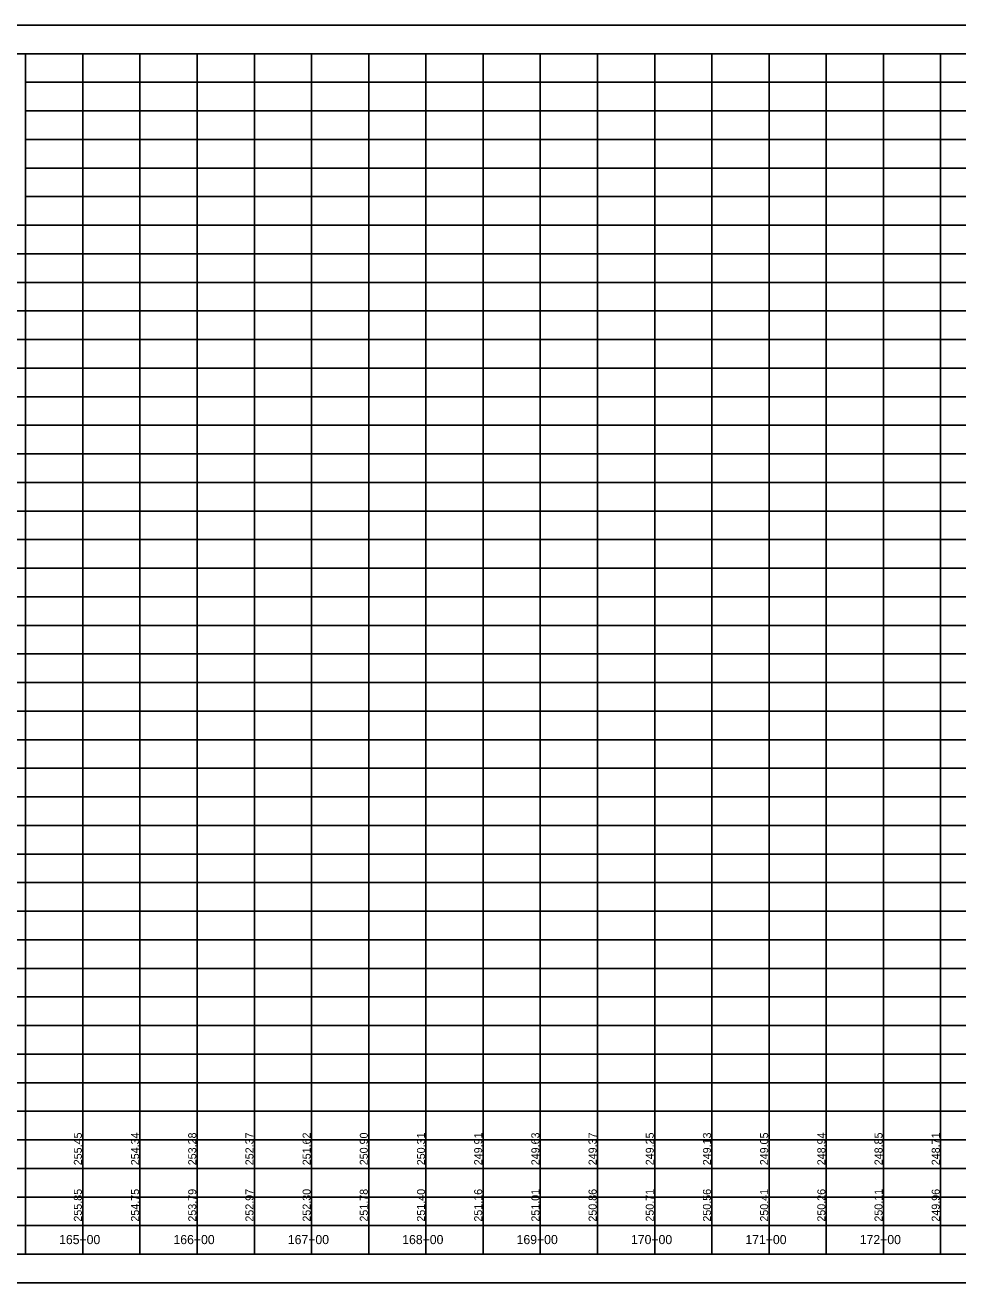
# Model space of a CAD drawing. Extents: x 1873632 to 1926512, y 813126 to 836257.
# Drawn here: x 1894813 to 1895628, y 831005 to 832105 of the extents above; entities that cross this region are included whole.
import ezdxf

# ---------------------------------------------------------------- set-up
doc = ezdxf.new("R2010")
doc.units = 0
for name, color, linetype in [('RD_DDB_StaTX', 7, 'Continuous'), ('RD_DDB_StripGrade', 7, 'Continuous'), ('RD_PD_WallFill', 7, 'Continuous'), ('RD_SHT_IplotShp', 7, 'Continuous')]:
    doc.layers.add(name, color=color, linetype=linetype)

msp = doc.modelspace()

# ---------------------------------------------------------------- linework, layer by layer
at = {"layer": 'RD_PD_WallFill'}
for p, q in [((1894362.9, 832079.6), (1899712.9, 832079.6)), ((1894362.9, 832079.6), (1896112.9, 832079.6)), ((1894812.9, 831029.6), (1894812.9, 832079.6)), ((1894812.9, 831029.6), (1894812.9, 832079.6)), ((1894862.9, 831029.6), (1894862.9, 832079.6)), ((1894862.9, 831029.6), (1894862.9, 832079.6)), ((1894912.9, 831029.6), (1894912.9, 832079.6)), ((1894912.9, 831029.6), (1894912.9, 832079.6)), ((1894962.9, 831029.6), (1894962.9, 832079.6)), ((1894962.9, 831029.6), (1894962.9, 832079.6)), ((1895012.9, 831029.6), (1895012.9, 832079.6)), ((1895012.9, 831029.6), (1895012.9, 832079.6)), ((1895062.9, 831029.6), (1895062.9, 832079.6)), ((1895062.9, 831029.6), (1895062.9, 832079.6)), ((1895112.9, 831029.6), (1895112.9, 832079.6)), ((1895112.9, 831029.6), (1895112.9, 832079.6)), ((1895162.9, 831029.6), (1895162.9, 832079.6)), ((1895162.9, 831029.6), (1895162.9, 832079.6)), ((1895212.9, 831029.6), (1895212.9, 832079.6)), ((1895212.9, 831029.6), (1895212.9, 832079.6)), ((1895262.9, 831029.6), (1895262.9, 832079.6)), ((1895262.9, 831029.6), (1895262.9, 832079.6)), ((1895312.9, 831029.6), (1895312.9, 832079.6)), ((1895312.9, 831029.6), (1895312.9, 832079.6)), ((1895362.9, 831029.6), (1895362.9, 832079.6)), ((1895362.9, 831029.6), (1895362.9, 832079.6)), ((1895412.9, 831029.6), (1895412.9, 832079.6)), ((1895412.9, 831029.6), (1895412.9, 832079.6)), ((1895462.9, 831029.6), (1895462.9, 832079.6)), ((1895462.9, 831029.6), (1895462.9, 832079.6)), ((1895512.9, 831029.6), (1895512.9, 832079.6)), ((1895512.9, 831029.6), (1895512.9, 832079.6)), ((1895562.9, 831029.6), (1895562.9, 832079.6)), ((1895562.9, 831029.6), (1895562.9, 832079.6)), ((1895612.9, 831029.6), (1895612.9, 832079.6)), ((1895612.9, 831029.6), (1895612.9, 832079.6)), ((1894812.9, 832054.6), (1899712.9, 832054.6)), ((1894812.9, 832054.6), (1899712.9, 832054.6)), ((1894812.9, 832029.6), (1899712.9, 832029.6)), ((1894812.9, 832004.6), (1899712.9, 832004.6)), ((1894812.9, 831979.6), (1899712.9, 831979.6)), ((1894812.9, 831954.6), (1899712.9, 831954.6)), ((1894362.9, 831929.6), (1899712.9, 831929.6)), ((1894362.9, 831904.6), (1899712.9, 831904.6)), ((1894362.9, 831879.6), (1899712.9, 831879.6)), ((1894362.9, 831854.6), (1899712.9, 831854.6)), ((1894362.9, 831829.6), (1899712.9, 831829.6)), ((1894362.9, 831804.6), (1899712.9, 831804.6)), ((1894362.9, 831779.6), (1899712.9, 831779.6)), ((1894362.9, 831754.6), (1899712.9, 831754.6)), ((1894362.9, 831729.6), (1899712.9, 831729.6)), ((1894362.9, 831704.6), (1899712.9, 831704.6)), ((1894362.9, 831679.6), (1899712.9, 831679.6)), ((1894362.9, 831654.6), (1899712.9, 831654.6)), ((1894362.9, 831629.6), (1899712.9, 831629.6)), ((1894362.9, 831604.6), (1899712.9, 831604.6)), ((1894362.9, 831579.6), (1899712.9, 831579.6)), ((1894362.9, 831554.6), (1899712.9, 831554.6)), ((1894362.9, 831529.6), (1899712.9, 831529.6)), ((1894362.9, 831504.6), (1899712.9, 831504.6)), ((1894362.9, 831479.6), (1899712.9, 831479.6)), ((1894362.9, 831454.6), (1899712.9, 831454.6)), ((1894362.9, 831429.6), (1899712.9, 831429.6)), ((1894362.9, 831404.6), (1899712.9, 831404.6)), ((1894362.9, 831379.6), (1899712.9, 831379.6)), ((1894362.9, 831354.6), (1899712.9, 831354.6)), ((1894362.9, 831329.6), (1899712.9, 831329.6)), ((1894362.9, 831304.6), (1899712.9, 831304.6)), ((1894362.9, 831279.6), (1899712.9, 831279.6)), ((1894362.9, 831254.6), (1899712.9, 831254.6)), ((1894362.9, 831229.6), (1899712.9, 831229.6)), ((1894362.9, 831204.6), (1899712.9, 831204.6)), ((1894362.9, 831179.6), (1899712.9, 831179.6)), ((1894362.9, 831154.6), (1899712.9, 831154.6)), ((1894362.9, 831129.6), (1899712.9, 831129.6)), ((1894362.9, 831104.6), (1899712.9, 831104.6)), ((1894362.9, 831079.6), (1899712.9, 831079.6)), ((1894362.9, 831054.6), (1899712.9, 831054.6)), ((1894362.9, 831029.6), (1899712.9, 831029.6)), ((1894362.9, 831029.6), (1899712.9, 831029.6))]:
    msp.add_line(p, q, dxfattribs=at)
msp.add_lwpolyline([(1894412.9, 832079.6), (1894812.9, 832079.6), (1894812.9, 831929.6), (1894412.9, 831929.6)], close=True, dxfattribs=at)
msp.add_lwpolyline([(1894412.9, 832079.6), (1894812.9, 832079.6), (1894812.9, 831929.6), (1894412.9, 831929.6)], close=True, dxfattribs=at)
msp.add_lwpolyline([(1894412.9, 832079.6), (1894812.9, 832079.6), (1894812.9, 831929.6), (1894412.9, 831929.6)], close=True, dxfattribs=at)
msp.add_lwpolyline([(1894412.9, 832079.6), (1894812.9, 832079.6), (1894812.9, 831929.6), (1894412.9, 831929.6)], close=True, dxfattribs=at)
at = {"layer": 'RD_SHT_IplotShp'}
msp.add_lwpolyline([(1894337.8, 831004.5), (1899737.8, 831004.5), (1899737.8, 832104.5), (1894337.8, 832104.5)], close=True, dxfattribs=at)

# ---------------------------------------------------------------- texts
at = {"layer": 'RD_DDB_StaTX'}
for s, p in [('165+00', (1894842.2, 831038.4)), ('166+00', (1894942.2, 831038.4)), ('167+00', (1895042.2, 831038.4)), ('168+00', (1895142.2, 831038.4)), ('169+00', (1895242.2, 831038.4)), ('170+00', (1895342.2, 831038.4)), ('171+00', (1895442.2, 831038.4)), ('172+00', (1895542.2, 831038.4))]:
    msp.add_text(s, height=8, dxfattribs=at).set_placement(p)
at = {"layer": 'RD_DDB_StripGrade'}
for s, p in [('255.45', (1894862.1, 831107.4)), ('254.34', (1894912.1, 831107.4)), ('253.28', (1894962.1, 831107.4)), ('252.37', (1895012.1, 831107.4)), ('251.62', (1895062.1, 831107.4)), ('250.90', (1895112.1, 831107.4)), ('250.31', (1895162.1, 831107.4)), ('249.91', (1895212.1, 831107.4)), ('249.63', (1895262.1, 831107.4)), ('249.37', (1895312.1, 831107.4)), ('249.25', (1895362.1, 831107.4)), ('249.13', (1895412.1, 831107.4)), ('249.05', (1895462.1, 831107.4)), ('248.94', (1895512.1, 831107.4)), ('248.85', (1895562.1, 831107.4)), ('248.71', (1895612.1, 831107.4)), ('255.85', (1894862.1, 831058.1)), ('254.75', (1894912.1, 831058.1)), ('253.79', (1894962.1, 831058.1)), ('252.97', (1895012.1, 831058.1)), ('252.30', (1895062.1, 831058.1)), ('251.78', (1895112.1, 831058.1)), ('251.40', (1895162.1, 831058.1)), ('251.16', (1895212.1, 831058.1)), ('251.01', (1895262.1, 831058.1)), ('250.86', (1895312.1, 831058.1)), ('250.71', (1895362.1, 831058.1)), ('250.56', (1895412.1, 831058.1)), ('250.41', (1895462.1, 831058.1)), ('250.26', (1895512.1, 831058.1)), ('250.11', (1895562.1, 831058.1)), ('249.96', (1895612.1, 831058.1))]:
    msp.add_text(s, height=7, rotation=90, dxfattribs=at).set_placement(p)

doc.saveas('drawing.dxf')
